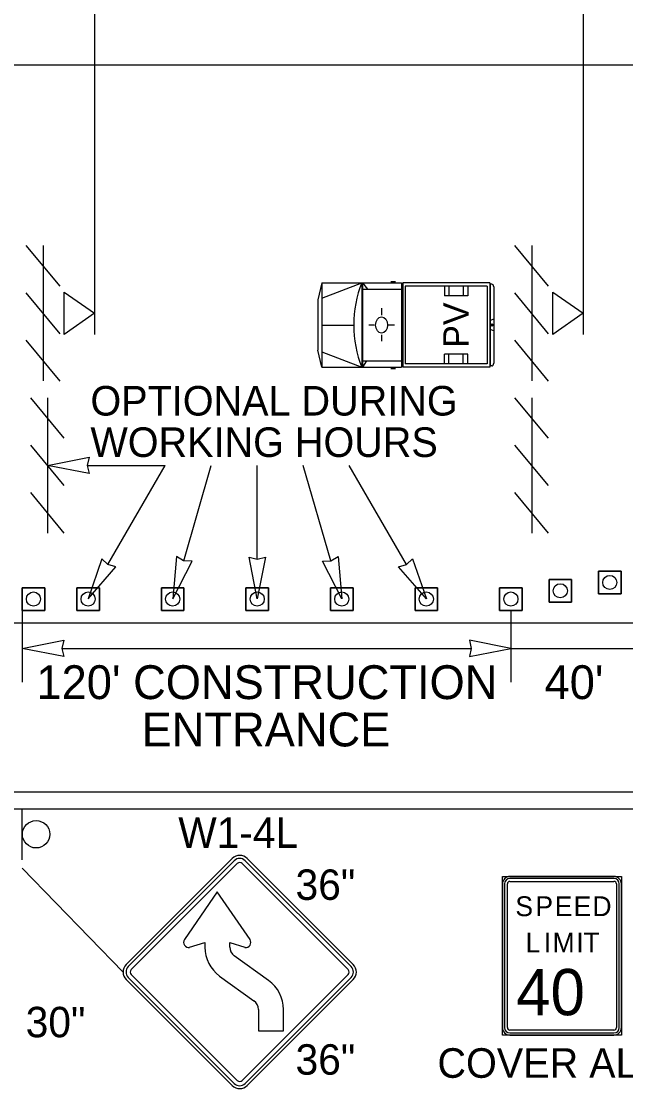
# Model space of a CAD drawing. Extents: x 99976 to 100136, y 99905 to 100011.
# Drawn here: x 100062.118 to 100063.547, y 99915.518 to 99918.043 of the extents above; entities that cross this region are included whole.
import ezdxf

# ---------------------------------------------------------------- set-up
doc = ezdxf.new("R2010")
doc.units = 0
for name, color, linetype in [('RD_ED_ShoulderPavedEdge', 7, 'Continuous'), ('RD_MK_LineEdgeWhite', 7, 'Continuous'), ('TR_SN_ConstructionSigns', 7, 'Continuous'), ('TR_WZ_BarricadeType3', 7, 'Continuous'), ('TR_WZ_PortableSignMountBlk-Wht', 7, 'Continuous'), ('TR_WZ_ProtectiveVehicle', 7, 'Continuous'), ('TR_WZ_Sign', 7, 'Continuous'), ('TR_WZ_TrafficCone', 7, 'Continuous'), ('TR_WZ_WorkZoneDetails', 7, 'Continuous'), ('TR_WZ_WorkZoneTextCurrent', 7, 'Continuous')]:
    doc.layers.add(name, color=color, linetype=linetype)

msp = doc.modelspace()

# ---------------------------------------------------------------- linework, layer by layer
at = {"layer": 'RD_ED_ShoulderPavedEdge'}
for p, q in [((100075.6424, 99917.9393), (100060.3, 99917.9393)), ((100060.3, 99916.1793), (100075.6425, 99916.1793))]:
    msp.add_line(p, q, dxfattribs=at)
at = {"layer": 'RD_MK_LineEdgeWhite'}
for p, q in [((100063.5692, 99916.6193), (100060.3, 99916.6193)), ((100063.5692, 99916.2193), (100060.3, 99916.2193))]:
    msp.add_line(p, q, dxfattribs=at)
at = {"layer": 'TR_SN_ConstructionSigns'}
for p, q in [((100062.6162, 99916.0619), (100062.3656, 99915.8113)), ((100062.6212, 99916.0569), (100062.3706, 99915.8063)), ((100062.3776, 99915.7994), (100062.6282, 99916.05)), ((100062.6401, 99916.05), (100062.8907, 99915.7994)), ((100062.8976, 99915.8063), (100062.647, 99916.0569)), ((100062.9026, 99915.8113), (100062.652, 99916.0619)), ((100063.2732, 99916.0194), (100063.5193, 99916.0194)), ((100063.5193, 99916.0194), (100063.2732, 99916.0194)), ((100063.2556, 99915.662), (100063.2556, 99916.0019)), ((100063.2556, 99916.0019), (100063.2556, 99915.662)), ((100063.2605, 99916.0019), (100063.2605, 99915.662)), ((100063.2673, 99915.662), (100063.2673, 99916.0019)), ((100063.5193, 99916.0146), (100063.2732, 99916.0146)), ((100063.2732, 99916.0077), (100063.5193, 99916.0077)), ((100063.5251, 99916.0019), (100063.5251, 99915.662)), ((100063.532, 99915.662), (100063.532, 99916.0019)), ((100063.5369, 99916.0019), (100063.5369, 99915.662)), ((100063.5369, 99915.662), (100063.5369, 99916.0019)), ((100062.581, 99915.9833), (100062.5036, 99915.8704)), ((100062.6585, 99915.8704), (100062.581, 99915.9833)), ((100062.5156, 99915.852), (100062.5515, 99915.8634)), ((100062.5515, 99915.8634), (100062.5515, 99915.8525)), ((100062.6106, 99915.8525), (100062.6106, 99915.8634)), ((100062.6106, 99915.8634), (100062.6464, 99915.852)), ((100062.7025, 99915.7733), (100062.6211, 99915.8319)), ((100062.3656, 99915.7755), (100062.6162, 99915.5249)), ((100062.3706, 99915.7805), (100062.6212, 99915.5299)), ((100062.6282, 99915.5369), (100062.3776, 99915.7875)), ((100062.5865, 99915.784), (100062.6679, 99915.7254)), ((100062.8907, 99915.7875), (100062.6401, 99915.5369)), ((100062.647, 99915.5299), (100062.8976, 99915.7805)), ((100062.652, 99915.5249), (100062.9026, 99915.7755)), ((100062.6784, 99915.7048), (100062.6784, 99915.6542)), ((100062.7375, 99915.6542), (100062.7375, 99915.7048)), ((100062.6784, 99915.6542), (100062.7375, 99915.6542)), ((100063.5193, 99915.6562), (100063.2732, 99915.6562)), ((100063.2732, 99915.6493), (100063.5193, 99915.6493)), ((100063.5193, 99915.6444), (100063.2732, 99915.6444)), ((100063.2732, 99915.6444), (100063.5193, 99915.6444))]:
    msp.add_line(p, q, dxfattribs=at)
msp.add_lwpolyline([(100063.2556, 99916.0194), (100063.5369, 99916.0194), (100063.5369, 99915.6444), (100063.2556, 99915.6444)], close=True, dxfattribs=at)
for centre, radius, start, end in [((100062.6341, 99916.044), 0.0253, 45, 135), ((100062.6341, 99916.044), 0.0183, 45, 135), ((100062.6341, 99916.044), 0.00844, 45, 135), ((100063.2732, 99916.0019), 0.0176, 90, 180), ((100063.2732, 99916.0019), 0.0176, 90, 180), ((100063.5193, 99916.0019), 0.0176, 0, 90), ((100063.5193, 99916.0019), 0.0176, 0, 90), ((100063.2732, 99916.0019), 0.0127, 90, 180), ((100063.2732, 99916.0019), 0.00586, 90, 180), ((100063.5193, 99916.0019), 0.0127, 0, 90), ((100063.5193, 99916.0019), 0.00586, 360, 90), ((100062.5135, 99915.8637), 0.012, 146.3859, 280.0466), ((100062.6485, 99915.8637), 0.012, 259.9533, 33.6141), ((100062.6359, 99915.8525), 0.0844, 180, 234.206), ((100062.6359, 99915.8525), 0.0253, 180, 234.206), ((100062.3835, 99915.7934), 0.0253, 135, 225), ((100062.3835, 99915.7934), 0.0183, 135, 225), ((100062.3835, 99915.7934), 0.00844, 135, 225), ((100062.8847, 99915.7934), 0.00844, 315, 45), ((100062.8847, 99915.7934), 0.0183, 315, 45), ((100062.8847, 99915.7934), 0.0253, 315, 45), ((100062.6531, 99915.7048), 0.0844, 360, 54.2061), ((100062.6531, 99915.7048), 0.0253, 360, 54.2061), ((100063.2732, 99915.662), 0.0176, 180, 270), ((100063.2732, 99915.662), 0.0176, 180, 270), ((100063.2732, 99915.662), 0.0127, 180, 270), ((100063.2732, 99915.662), 0.00586, 180, 270), ((100063.5193, 99915.662), 0.0176, 270, 0), ((100063.5193, 99915.662), 0.0127, 270, 360), ((100063.5193, 99915.662), 0.00586, 270, 0), ((100063.5193, 99915.662), 0.0176, 270, 0), ((100062.6341, 99915.5428), 0.0253, 225, 315), ((100062.6341, 99915.5428), 0.0183, 225, 315), ((100062.6341, 99915.5428), 0.00844, 225, 315)]:
    msp.add_arc(centre, radius, start, end, dxfattribs=at)
at = {"layer": 'TR_WZ_BarricadeType3'}
for p, q in [((100062.2092, 99917.4161), (100062.1292, 99917.5126)), ((100062.1692, 99917.5122), (100062.1692, 99917.1922)), ((100063.3648, 99917.4161), (100063.2848, 99917.5126)), ((100063.3248, 99917.5122), (100063.3248, 99917.1922)), ((100062.2092, 99917.3039), (100062.1292, 99917.4004)), ((100063.3648, 99917.3039), (100063.2848, 99917.4004)), ((100062.2092, 99917.1917), (100062.1292, 99917.2882)), ((100063.3648, 99917.1917), (100063.2848, 99917.2882)), ((100062.2192, 99917.0567), (100062.1399, 99917.1522)), ((100062.1796, 99917.1522), (100062.1796, 99916.8322)), ((100063.3645, 99917.0567), (100063.2852, 99917.1522)), ((100063.3248, 99917.1522), (100063.3248, 99916.8322)), ((100062.2192, 99916.9445), (100062.1399, 99917.04)), ((100063.3645, 99916.9445), (100063.2852, 99917.04)), ((100062.2192, 99916.8322), (100062.1399, 99916.9278)), ((100063.3645, 99916.8322), (100063.2852, 99916.9278))]:
    msp.add_line(p, q, dxfattribs=at)
at = {"layer": 'TR_WZ_PortableSignMountBlk-Wht'}
for p, q in [((100062.291, 99917.4022), (100062.291, 99917.3022)), ((100063.4466, 99917.4022), (100063.4466, 99917.3022))]:
    msp.add_line(p, q, dxfattribs=at)
for points in [[(100062.291, 99917.3522), (100062.2192, 99917.3022), (100062.2192, 99917.4022)], [(100063.4466, 99917.3522), (100063.3748, 99917.3022), (100063.3748, 99917.4022)]]:
    msp.add_lwpolyline(points, close=True, dxfattribs=at)
at = {"layer": 'TR_WZ_ProtectiveVehicle'}
for p, q in [((100062.8282, 99917.4244), (100062.8189, 99917.3841)), ((100062.8282, 99917.4244), (100062.8282, 99917.2244)), ((100062.8282, 99917.4244), (100063.0171, 99917.4244)), ((100062.8282, 99917.3878), (100062.9226, 99917.4244)), ((100062.9226, 99917.4244), (100062.9226, 99917.2244)), ((100062.9244, 99917.4244), (100062.9244, 99917.2244)), ((100062.9244, 99917.4244), (100062.9364, 99917.4089)), ((100062.9244, 99917.4089), (100063.0171, 99917.4089)), ((100062.9913, 99917.4272), (100063.0027, 99917.4272)), ((100063.0171, 99917.4244), (100063.0171, 99917.2244)), ((100063.2256, 99917.4244), (100063.0198, 99917.4244)), ((100063.0198, 99917.4244), (100063.0198, 99917.2244)), ((100063.2197, 99917.4164), (100063.0257, 99917.4164)), ((100063.0257, 99917.4164), (100063.0257, 99917.2324)), ((100063.1184, 99917.4164), (100063.1184, 99917.3934)), ((100063.1284, 99917.4164), (100063.1284, 99917.3934)), ((100063.1624, 99917.4164), (100063.1624, 99917.3934)), ((100063.1734, 99917.4164), (100063.1734, 99917.3934)), ((100063.2197, 99917.4164), (100063.2197, 99917.2324)), ((100063.2256, 99917.4244), (100063.2256, 99917.2244)), ((100063.2307, 99917.4211), (100063.2263, 99917.4211)), ((100063.2263, 99917.4211), (100063.2263, 99917.2277)), ((100063.2352, 99917.415), (100063.2352, 99917.2338)), ((100062.8189, 99917.3841), (100062.8189, 99917.2648)), ((100063.1734, 99917.3934), (100063.1184, 99917.3934)), ((100062.9697, 99917.3641), (100062.9697, 99917.3479)), ((100063.2352, 99917.3385), (100063.2263, 99917.3348)), ((100062.8282, 99917.3244), (100062.9041, 99917.3244)), ((100062.9395, 99917.3246), (100062.9521, 99917.3245)), ((100062.9838, 99917.3241), (100062.9838, 99917.3241)), ((100063.0005, 99917.3237), (100062.9857, 99917.324)), ((100063.2352, 99917.3103), (100063.2263, 99917.3141)), ((100063.2328, 99917.3244), (100063.2287, 99917.3244)), ((100063.2307, 99917.3272), (100063.2307, 99917.3216)), ((100062.9704, 99917.286), (100062.9701, 99917.301)), ((100062.8282, 99917.2244), (100062.8189, 99917.2648)), ((100062.8282, 99917.261), (100062.9226, 99917.2244)), ((100063.1184, 99917.2324), (100063.1184, 99917.2554)), ((100063.1734, 99917.2554), (100063.1184, 99917.2554)), ((100063.1284, 99917.2324), (100063.1284, 99917.2554)), ((100063.1624, 99917.2324), (100063.1624, 99917.2554)), ((100063.1734, 99917.2324), (100063.1734, 99917.2554)), ((100062.9244, 99917.2399), (100063.0171, 99917.2399)), ((100062.9343, 99917.2399), (100062.9244, 99917.2244)), ((100063.2197, 99917.2324), (100063.0257, 99917.2324)), ((100062.8282, 99917.2244), (100063.0171, 99917.2244)), ((100062.9913, 99917.2216), (100063.0027, 99917.2216)), ((100063.2256, 99917.2244), (100063.0198, 99917.2244)), ((100063.2307, 99917.2277), (100063.2263, 99917.2277))]:
    msp.add_line(p, q, dxfattribs=at)
for centre, major_axis, start_param, end_param in [((100063.0576, 99917.3244), (0, -0.2099), 4.215667, 5.208926), ((100063.2307, 99917.415), (0, 0.0061), 4.712389, 6.283185), ((100063.2307, 99917.2338), (0, -0.0061), 0, 1.570796)]:
    msp.add_ellipse(centre, major_axis=major_axis, ratio=0.73155, start_param=start_param, end_param=end_param, dxfattribs=at)
for centre, major_axis in [((100062.9697, 99917.3244), (0, 0.0193)), ((100063.2307, 99917.3244), (0, 0.00282))]:
    msp.add_ellipse(centre, major_axis=major_axis, ratio=0.73155, dxfattribs=at)
at = {"layer": 'TR_WZ_Sign'}
msp.add_line((100062.1199, 99916.0593), (100062.1199, 99916.1793), dxfattribs=at)
msp.add_circle((100062.1524, 99916.1194), 0.0324, dxfattribs=at)
msp.add_circle((100062.1524, 99916.1194), 0.0324, dxfattribs=at)
at = {"layer": 'TR_WZ_TrafficCone'}
for points in [[(100063.4828, 99916.7419), (100063.5362, 99916.7419), (100063.5362, 99916.6886), (100063.4828, 99916.6886), (100063.4828, 99916.7419)], [(100063.4828, 99916.6886), (100063.5362, 99916.6886), (100063.5362, 99916.7419), (100063.4828, 99916.7419), (100063.4828, 99916.6886)], [(100062.1196, 99916.7026), (100062.1729, 99916.7026), (100062.1729, 99916.6493), (100062.1196, 99916.6493), (100062.1196, 99916.7026)], [(100062.1196, 99916.6493), (100062.1729, 99916.6493), (100062.1729, 99916.7026), (100062.1196, 99916.7026), (100062.1196, 99916.6493)], [(100062.3022, 99916.7026), (100062.2488, 99916.7026), (100062.2488, 99916.6493), (100062.3022, 99916.6493), (100062.3022, 99916.7026)], [(100062.3022, 99916.6493), (100062.2488, 99916.6493), (100062.2488, 99916.7026), (100062.3022, 99916.7026), (100062.3022, 99916.6493)], [(100062.5022, 99916.7026), (100062.4488, 99916.7026), (100062.4488, 99916.6493), (100062.5022, 99916.6493), (100062.5022, 99916.7026)], [(100062.5022, 99916.6493), (100062.4488, 99916.6493), (100062.4488, 99916.7026), (100062.5022, 99916.7026), (100062.5022, 99916.6493)], [(100062.7022, 99916.7026), (100062.6488, 99916.7026), (100062.6488, 99916.6493), (100062.7022, 99916.6493), (100062.7022, 99916.7026)], [(100062.7022, 99916.6493), (100062.6488, 99916.6493), (100062.6488, 99916.7026), (100062.7022, 99916.7026), (100062.7022, 99916.6493)], [(100062.9022, 99916.7026), (100062.8488, 99916.7026), (100062.8488, 99916.6493), (100062.9022, 99916.6493), (100062.9022, 99916.7026)], [(100062.9022, 99916.6493), (100062.8488, 99916.6493), (100062.8488, 99916.7026), (100062.9022, 99916.7026), (100062.9022, 99916.6493)], [(100063.1022, 99916.7026), (100063.0488, 99916.7026), (100063.0488, 99916.6493), (100063.1022, 99916.6493), (100063.1022, 99916.7026)], [(100063.1022, 99916.6493), (100063.0488, 99916.6493), (100063.0488, 99916.7026), (100063.1022, 99916.7026), (100063.1022, 99916.6493)], [(100063.3022, 99916.6493), (100063.2488, 99916.6493), (100063.2488, 99916.7026), (100063.3022, 99916.7026), (100063.3022, 99916.6493)], [(100063.3022, 99916.7026), (100063.2488, 99916.7026), (100063.2488, 99916.6493), (100063.3022, 99916.6493), (100063.3022, 99916.7026)], [(100063.4192, 99916.669), (100063.3658, 99916.669), (100063.3658, 99916.7223), (100063.4192, 99916.7223), (100063.4192, 99916.669)], [(100063.4192, 99916.7223), (100063.3658, 99916.7223), (100063.3658, 99916.669), (100063.4192, 99916.669), (100063.4192, 99916.7223)]]:
    msp.add_lwpolyline(points, dxfattribs=at)
for centre in [(100063.5095, 99916.7153), (100063.3925, 99916.6956), (100062.1462, 99916.676), (100062.2755, 99916.676), (100062.4755, 99916.676), (100062.6755, 99916.676), (100062.8755, 99916.676), (100063.0755, 99916.676), (100063.2755, 99916.676)]:
    msp.add_circle(centre, 0.0167, dxfattribs=at)
at = {"layer": 'TR_WZ_WorkZoneDetails'}
for p, q in [((100062.291, 99918.1993), (100062.291, 99917.4022)), ((100063.4466, 99918.1993), (100063.4466, 99917.4022)), ((100062.2733, 99916.9922), (100062.4578, 99916.9922)), ((100062.3225, 99916.7578), (100062.4578, 99916.9922)), ((100062.5016, 99916.7667), (100062.5667, 99916.9922)), ((100062.6756, 99916.7703), (100062.6756, 99916.9922)), ((100062.8496, 99916.7667), (100062.7845, 99916.9922)), ((100063.0287, 99916.7578), (100062.8933, 99916.9922)), ((100062.1199, 99916.6788), (100062.1199, 99916.4793)), ((100063.2756, 99916.6493), (100063.2756, 99916.4793)), ((100062.2137, 99916.5593), (100063.1819, 99916.5593)), ((100063.2756, 99916.5593), (100063.5692, 99916.5593)), ((100062.1199, 99916.0393), (100062.3582, 99915.7934))]:
    msp.add_line(p, q, dxfattribs=at)
for points in [[(100062.1796, 99916.9922), (100062.2779, 99917.0115), (100062.2733, 99916.9922), (100062.2778, 99916.9729)], [(100062.4756, 99916.6766), (100062.5213, 99916.7657), (100062.5015, 99916.7667), (100062.4843, 99916.7764)], [(100062.8756, 99916.6766), (100062.8299, 99916.7657), (100062.8496, 99916.7667), (100062.8669, 99916.7764)], [(100062.2756, 99916.6766), (100062.3414, 99916.7521), (100062.3224, 99916.7578), (100062.308, 99916.7714)], [(100062.6756, 99916.6766), (100062.6564, 99916.7749), (100062.6756, 99916.7703), (100062.6949, 99916.7749)], [(100063.0756, 99916.6766), (100063.0098, 99916.7521), (100063.0288, 99916.7578), (100063.0432, 99916.7714)], [(100062.1199, 99916.5593), (100062.2182, 99916.5786), (100062.2137, 99916.5593), (100062.2182, 99916.54)], [(100063.2756, 99916.5593), (100063.1773, 99916.5786), (100063.1819, 99916.5593), (100063.1773, 99916.54)]]:
    msp.add_lwpolyline(points, close=True, dxfattribs=at)

# ---------------------------------------------------------------- texts
at = {"layer": 'TR_SN_ConstructionSigns'}
for s, height, p in [('W1-4L', 0.072, (100062.4888, 99916.0873)), ('S', 0.0469, (100063.2861, 99915.9257)), ('P', 0.0469, (100063.3334, 99915.9257)), ('E', 0.0469, (100063.3794, 99915.9257)), ('E', 0.0469, (100063.4239, 99915.9257)), ('D', 0.0469, (100063.4684, 99915.9257)), ('L', 0.0469, (100063.3104, 99915.8398)), ('I', 0.0469, (100063.3536, 99915.8398)), ('M', 0.0469, (100063.3742, 99915.8398)), ('I', 0.0469, (100063.4304, 99915.8398)), ('T', 0.0469, (100063.4469, 99915.8398)), ('40', 0.10937, (100063.288, 99915.6913)), ('COVER ALL', 0.07, (100063.1019, 99915.5432))]:
    msp.add_text(s, height=height, dxfattribs=at).set_placement(p)
for p in [(100062.7662, 99915.9642), (100062.7662, 99915.5506)]:
    msp.add_text('36"', height=0.072, rotation=360, dxfattribs=at).set_placement(p)
at = {"layer": 'TR_WZ_ProtectiveVehicle'}
msp.add_text('PV', height=0.06, rotation=90, dxfattribs=at).set_placement((100063.1759, 99917.2707))
at = {"layer": 'TR_WZ_WorkZoneDetails'}
msp.add_text('30"', height=0.072, rotation=360, dxfattribs=at).set_placement((100062.1279, 99915.6391))
at = {"layer": 'TR_WZ_WorkZoneTextCurrent'}
for s, height, p in [('OPTIONAL DURING', 0.07, (100062.281, 99917.1102)), ('WORKING HOURS', 0.07, (100062.281, 99917.0122)), ("120' CONSTRUCTION", 0.08, (100062.1533, 99916.4393)), ("40'", 0.08, (100063.3552, 99916.4393)), ('ENTRANCE', 0.08, (100062.402, 99916.3273))]:
    msp.add_text(s, height=height, dxfattribs=at).set_placement(p)

doc.saveas('drawing.dxf')
